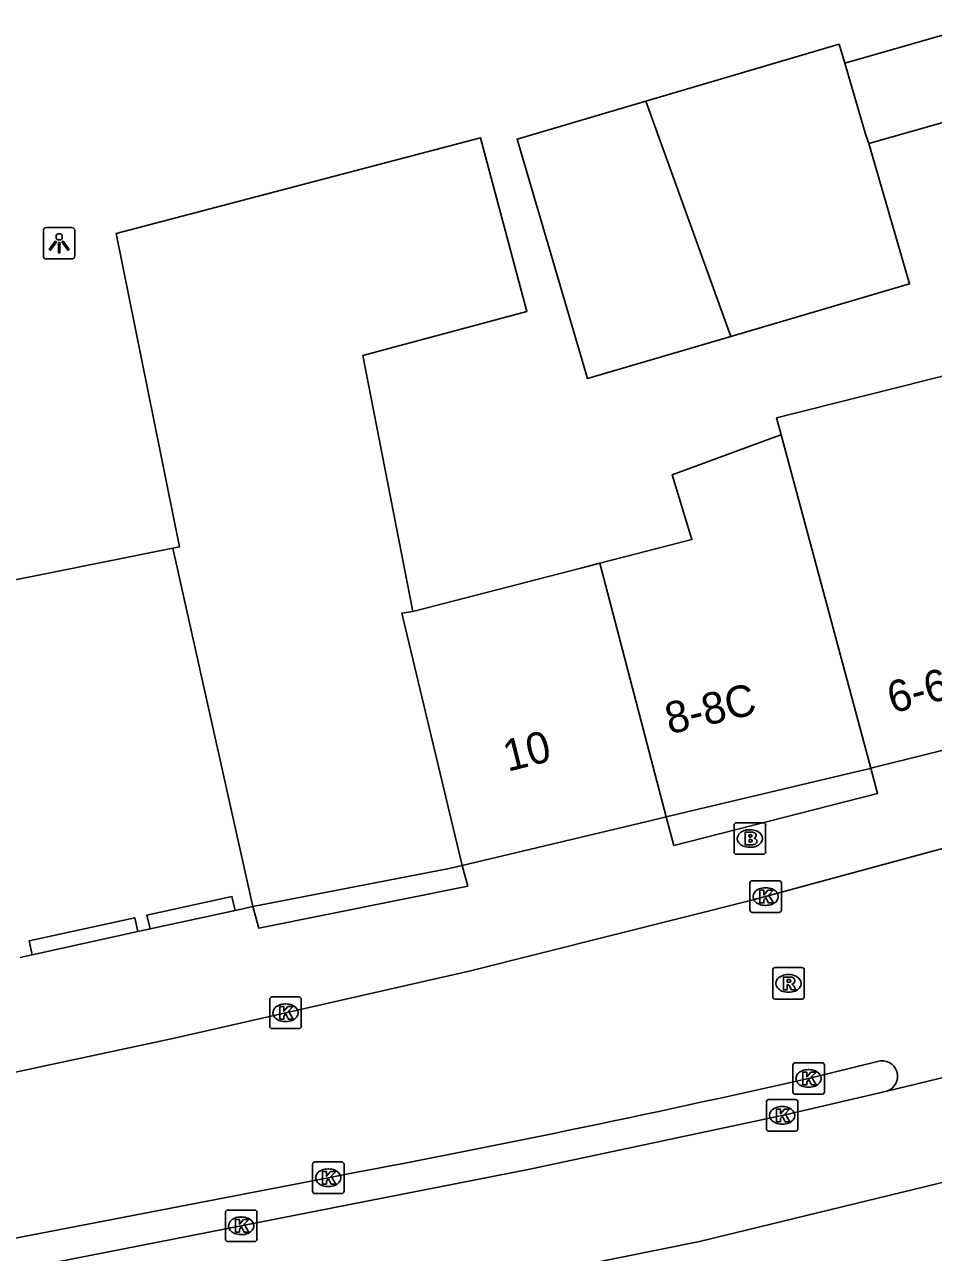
# Model space of a CAD drawing. Extents: x 160026 to 161302, y 384757 to 385701.
# Drawn here: x 160766.52 to 160795.35, y 384838.71 to 384877.65 of the extents above; entities that cross this region are included whole.
import ezdxf

# ---------------------------------------------------------------- set-up
doc = ezdxf.new("R2010")
doc.units = 0
for name, color, linetype in [('IMGEO_Brandkraan', 7, 'Continuous'), ('IMGEO_Kolk', 7, 'Continuous'), ('IMGEO_Lichtpunt', 7, 'Continuous'), ('IMGEO_Pand', 7, 'Continuous'), ('IMGEO_Pand_nummerreeks', 7, 'Continuous'), ('IMGEO_Pand_overbouw', 7, 'Continuous'), ('IMGEO_Rijbaan_lokaal_open', 7, 'Continuous'), ('IMGEO_Rijbaan_regionaal_gesloten', 7, 'Continuous'), ('IMGEO_Rioolput', 7, 'Continuous'), ('IMGEO_Voetpad_open', 7, 'Continuous')]:
    doc.layers.add(name, color=color, linetype=linetype)

msp = doc.modelspace()

# ---------------------------------------------------------------- linework, layer by layer
at = {"layer": 'IMGEO_Brandkraan'}
for p, q in [((160789.104, 384852.339), (160789.956, 384852.339)), ((160789.029, 384851.413), (160789.029, 384852.265)), ((160789.517, 384852.119), (160789.542, 384852.119)), ((160790.03, 384852.265), (160790.03, 384851.413)), ((160789.54, 384851.559), (160789.515, 384851.559)), ((160789.956, 384851.339), (160789.104, 384851.339))]:
    msp.add_line(p, q, dxfattribs=at)
for points in [[(160789.104, 384852.339), (160789.956, 384852.339)], [(160789.029, 384851.413), (160789.029, 384852.265)], [(160789.377, 384852.039), (160789.377, 384851.639), (160789.59, 384851.639)], [(160789.608, 384852.039), (160789.377, 384852.039)], [(160789.556, 384851.958), (160789.502, 384851.958), (160789.502, 384851.882)], [(160790.03, 384852.265), (160790.03, 384851.413)], [(160789.502, 384851.882), (160789.555, 384851.882)], [(160789.564, 384851.806), (160789.502, 384851.806), (160789.502, 384851.725)], [(160789.502, 384851.725), (160789.564, 384851.725)], [(160789.956, 384851.339), (160789.104, 384851.339)]]:
    msp.add_lwpolyline(points, dxfattribs=at)
for centre, radius, start, end in [((160789.106, 384852.263), 0.0765, 91.552, 178.448), ((160789.106, 384852.263), 0.0765, 91.552, 178.448), ((160789.954, 384852.263), 0.0765, 1.552, 88.448), ((160789.954, 384852.263), 0.0765, 1.552, 88.448), ((160789.557, 384851.92), 0.0379, 267.8285, 90.9355), ((160789.612, 384851.894), 0.145, 59.4692, 91.5367), ((160789.637, 384851.941), 0.0922, 285.5137, 58.1501), ((160789.565, 384851.765), 0.0404, 269.8759, 90.5077), ((160789.596, 384851.89), 0.251, 268.6676, 293.5347), ((160789.642, 384851.749), 0.105, 301.3115, 78.989), ((160789.106, 384851.415), 0.0765, 181.552, 268.448), ((160789.106, 384851.415), 0.0765, 181.552, 268.448), ((160789.954, 384851.415), 0.0765, 271.552, 358.448), ((160789.954, 384851.415), 0.0765, 271.552, 358.448)]:
    msp.add_arc(centre, radius, start, end, dxfattribs=at)
for centre, major_axis, ratio, start_param, end_param in [((160789.516, 384851.839), (-0.387, 0.002), 0.722429, 4.712389, 7.853982), ((160789.541, 384851.839), (-0.39, 0.002), 0.717154, 1.570796, 4.712389)]:
    msp.add_ellipse(centre, major_axis=major_axis, ratio=ratio, start_param=start_param, end_param=end_param, dxfattribs=at)
at = {"layer": 'IMGEO_Kolk'}
for p, q in [((160789.529, 384849.572), (160789.529, 384850.424)), ((160789.604, 384850.498), (160790.456, 384850.498)), ((160790.53, 384850.424), (160790.53, 384849.572)), ((160790.017, 384850.278), (160790.042, 384850.278)), ((160790.04, 384849.718), (160790.015, 384849.718)), ((160790.456, 384849.498), (160789.604, 384849.498)), ((160774.301, 384845.888), (160774.301, 384846.74)), ((160774.376, 384846.814), (160775.228, 384846.814)), ((160774.789, 384846.594), (160774.814, 384846.594)), ((160775.302, 384846.74), (160775.302, 384845.888)), ((160775.228, 384845.814), (160774.376, 384845.814)), ((160774.812, 384846.034), (160774.787, 384846.034)), ((160790.891, 384843.805), (160790.891, 384844.657)), ((160790.966, 384844.731), (160791.818, 384844.731)), ((160791.379, 384844.511), (160791.404, 384844.511)), ((160791.892, 384844.657), (160791.892, 384843.805)), ((160791.818, 384843.731), (160790.966, 384843.731)), ((160791.402, 384843.951), (160791.377, 384843.951)), ((160790.053, 384842.635), (160790.053, 384843.487)), ((160790.128, 384843.561), (160790.98, 384843.561)), ((160790.541, 384843.341), (160790.566, 384843.341)), ((160791.054, 384843.487), (160791.054, 384842.635)), ((160790.98, 384842.561), (160790.128, 384842.561)), ((160790.564, 384842.781), (160790.539, 384842.781)), ((160775.655, 384840.657), (160775.655, 384841.509)), ((160775.73, 384841.583), (160776.582, 384841.583)), ((160776.656, 384841.509), (160776.656, 384840.657)), ((160776.143, 384841.363), (160776.168, 384841.363)), ((160776.166, 384840.803), (160776.141, 384840.803)), ((160776.582, 384840.583), (160775.73, 384840.583)), ((160772.895, 384839.133), (160772.895, 384839.985)), ((160772.97, 384840.059), (160773.822, 384840.059)), ((160773.383, 384839.839), (160773.408, 384839.839)), ((160773.896, 384839.985), (160773.896, 384839.133)), ((160773.822, 384839.059), (160772.97, 384839.059)), ((160773.406, 384839.279), (160773.381, 384839.279))]:
    msp.add_line(p, q, dxfattribs=at)
for points in [[(160789.529, 384849.572), (160789.529, 384850.424)], [(160789.604, 384850.498), (160790.456, 384850.498)], [(160790.53, 384850.424), (160790.53, 384849.572)], [(160789.85, 384850.198), (160789.973, 384850.198), (160789.973, 384850.047), (160790.103, 384850.198), (160790.267, 384850.198), (160790.121, 384850.047), (160790.274, 384849.798), (160790.122, 384849.798), (160790.037, 384849.962), (160789.973, 384849.895), (160789.973, 384849.798), (160789.85, 384849.798), (160789.85, 384850.198)], [(160790.456, 384849.498), (160789.604, 384849.498)], [(160774.301, 384845.888), (160774.301, 384846.74)], [(160774.376, 384846.814), (160775.228, 384846.814)], [(160774.622, 384846.514), (160774.745, 384846.514), (160774.745, 384846.363), (160774.875, 384846.514), (160775.039, 384846.514), (160774.893, 384846.363), (160775.046, 384846.114), (160774.894, 384846.114), (160774.809, 384846.278), (160774.745, 384846.211), (160774.745, 384846.114), (160774.622, 384846.114), (160774.622, 384846.514)], [(160775.302, 384846.74), (160775.302, 384845.888)], [(160775.228, 384845.814), (160774.376, 384845.814)], [(160790.891, 384843.805), (160790.891, 384844.657)], [(160790.966, 384844.731), (160791.818, 384844.731)], [(160791.892, 384844.657), (160791.892, 384843.805)], [(160791.212, 384844.431), (160791.335, 384844.431), (160791.335, 384844.28), (160791.465, 384844.431), (160791.629, 384844.431), (160791.483, 384844.28), (160791.636, 384844.031), (160791.484, 384844.031), (160791.399, 384844.195), (160791.335, 384844.128), (160791.335, 384844.031), (160791.212, 384844.031), (160791.212, 384844.431)], [(160791.818, 384843.731), (160790.966, 384843.731)], [(160790.053, 384842.635), (160790.053, 384843.487)], [(160790.128, 384843.561), (160790.98, 384843.561)], [(160791.054, 384843.487), (160791.054, 384842.635)], [(160790.374, 384843.261), (160790.497, 384843.261), (160790.497, 384843.11), (160790.627, 384843.261), (160790.791, 384843.261), (160790.645, 384843.11), (160790.798, 384842.861), (160790.646, 384842.861), (160790.561, 384843.025), (160790.497, 384842.958), (160790.497, 384842.861), (160790.374, 384842.861), (160790.374, 384843.261)], [(160790.98, 384842.561), (160790.128, 384842.561)], [(160775.655, 384840.657), (160775.655, 384841.509)], [(160775.73, 384841.583), (160776.582, 384841.583)], [(160776.656, 384841.509), (160776.656, 384840.657)], [(160775.976, 384841.283), (160776.099, 384841.283), (160776.099, 384841.132), (160776.229, 384841.283), (160776.393, 384841.283), (160776.247, 384841.132), (160776.4, 384840.883), (160776.248, 384840.883), (160776.163, 384841.047), (160776.099, 384840.98), (160776.099, 384840.883), (160775.976, 384840.883), (160775.976, 384841.283)], [(160776.582, 384840.583), (160775.73, 384840.583)], [(160772.895, 384839.133), (160772.895, 384839.985)], [(160772.97, 384840.059), (160773.822, 384840.059)], [(160773.896, 384839.985), (160773.896, 384839.133)], [(160773.216, 384839.759), (160773.339, 384839.759), (160773.339, 384839.608), (160773.469, 384839.759), (160773.633, 384839.759), (160773.487, 384839.608), (160773.64, 384839.359), (160773.488, 384839.359), (160773.403, 384839.523), (160773.339, 384839.456), (160773.339, 384839.359), (160773.216, 384839.359), (160773.216, 384839.759)], [(160773.822, 384839.059), (160772.97, 384839.059)]]:
    msp.add_lwpolyline(points, dxfattribs=at)
for centre, start, end in [((160789.606, 384850.422), 91.552, 178.448), ((160789.606, 384850.422), 91.552, 178.448), ((160790.454, 384850.422), 1.552, 88.448), ((160790.454, 384850.422), 1.552, 88.448), ((160789.606, 384849.574), 181.552, 268.448), ((160789.606, 384849.574), 181.552, 268.448), ((160790.454, 384849.574), 271.552, 358.448), ((160790.454, 384849.574), 271.552, 358.448), ((160774.378, 384846.738), 91.552, 178.448), ((160774.378, 384846.738), 91.552, 178.448), ((160775.226, 384846.738), 1.552, 88.448), ((160775.226, 384846.738), 1.552, 88.448), ((160774.378, 384845.89), 181.552, 268.448), ((160774.378, 384845.89), 181.552, 268.448), ((160775.226, 384845.89), 271.552, 358.448), ((160775.226, 384845.89), 271.552, 358.448), ((160790.968, 384844.655), 91.552, 178.448), ((160790.968, 384844.655), 91.552, 178.448), ((160791.816, 384844.655), 1.552, 88.448), ((160791.816, 384844.655), 1.552, 88.448), ((160790.968, 384843.807), 181.552, 268.448), ((160790.968, 384843.807), 181.552, 268.448), ((160791.816, 384843.807), 271.552, 358.448), ((160791.816, 384843.807), 271.552, 358.448), ((160790.13, 384843.485), 91.552, 178.448), ((160790.13, 384843.485), 91.552, 178.448), ((160790.978, 384843.485), 1.552, 88.448), ((160790.978, 384843.485), 1.552, 88.448), ((160790.13, 384842.637), 181.552, 268.448), ((160790.13, 384842.637), 181.552, 268.448), ((160790.978, 384842.637), 271.552, 358.448), ((160790.978, 384842.637), 271.552, 358.448), ((160775.732, 384841.507), 91.552, 178.448), ((160775.732, 384841.507), 91.552, 178.448), ((160776.58, 384841.507), 1.552, 88.448), ((160776.58, 384841.507), 1.552, 88.448), ((160775.732, 384840.659), 181.552, 268.448), ((160775.732, 384840.659), 181.552, 268.448), ((160776.58, 384840.659), 271.552, 358.448), ((160776.58, 384840.659), 271.552, 358.448), ((160772.972, 384839.983), 91.552, 178.448), ((160772.972, 384839.983), 91.552, 178.448), ((160773.82, 384839.983), 1.552, 88.448), ((160773.82, 384839.983), 1.552, 88.448), ((160772.972, 384839.135), 181.552, 268.448), ((160772.972, 384839.135), 181.552, 268.448), ((160773.82, 384839.135), 271.552, 358.448), ((160773.82, 384839.135), 271.552, 358.448)]:
    msp.add_arc(centre, 0.0765, start, end, dxfattribs=at)
for centre, major_axis, ratio, start_param, end_param in [((160790.016, 384849.998), (-0.387, 0.002), 0.722429, 4.712389, 7.853982), ((160790.041, 384849.998), (-0.39, 0.002), 0.717154, 1.570796, 4.712389), ((160774.788, 384846.314), (-0.387, 0.002), 0.722429, 4.712389, 7.853982), ((160774.813, 384846.314), (-0.39, 0.002), 0.717154, 1.570796, 4.712389), ((160791.378, 384844.231), (-0.387, 0.002), 0.722429, 4.712389, 7.853982), ((160791.403, 384844.231), (-0.39, 0.002), 0.717154, 1.570796, 4.712389), ((160790.54, 384843.061), (-0.387, 0.002), 0.722429, 4.712389, 7.853982), ((160790.565, 384843.061), (-0.39, 0.002), 0.717154, 1.570796, 4.712389), ((160776.142, 384841.083), (-0.387, 0.002), 0.722429, 4.712389, 7.853982), ((160776.167, 384841.083), (-0.39, 0.002), 0.717154, 1.570796, 4.712389), ((160773.382, 384839.559), (-0.387, 0.002), 0.722429, 4.712389, 7.853982), ((160773.407, 384839.559), (-0.39, 0.002), 0.717154, 1.570796, 4.712389)]:
    msp.add_ellipse(centre, major_axis=major_axis, ratio=ratio, start_param=start_param, end_param=end_param, dxfattribs=at)
at = {"layer": 'IMGEO_Lichtpunt'}
for p, q in [((160767.122, 384871.116), (160767.122, 384870.309)), ((160767.122, 384871.116), (160767.122, 384870.309)), ((160768.024, 384871.211), (160767.216, 384871.211)), ((160768.024, 384871.211), (160767.216, 384871.211)), ((160768.118, 384870.309), (160768.118, 384871.116)), ((160768.118, 384870.309), (160768.118, 384871.116)), ((160767.216, 384870.215), (160768.024, 384870.215)), ((160767.216, 384870.215), (160768.024, 384870.215))]:
    msp.add_line(p, q, dxfattribs=at)
for points in [[(160767.496, 384870.78), (160767.535, 384870.752), (160767.347, 384870.49), (160767.309, 384870.517), (160767.496, 384870.78)], [(160767.598, 384870.732), (160767.645, 384870.732), (160767.645, 384870.41), (160767.598, 384870.41), (160767.598, 384870.732)], [(160767.708, 384870.752), (160767.746, 384870.779), (160767.933, 384870.517), (160767.894, 384870.489), (160767.708, 384870.752)]]:
    msp.add_lwpolyline(points, dxfattribs=at)
msp.add_circle((160767.621, 384870.914), 0.0994, dxfattribs=at)
for centre, start, end in [((160767.216, 384871.116), 90, 180), ((160767.216, 384871.116), 90, 180), ((160768.024, 384871.116), 0, 90), ((160768.024, 384871.116), 0, 90), ((160767.216, 384870.309), 180, 270), ((160767.216, 384870.309), 180, 270), ((160768.024, 384870.309), 270, 0), ((160768.024, 384870.309), 270, 360)]:
    msp.add_arc(centre, 0.0946, start, end, dxfattribs=at)
at = {"layer": 'IMGEO_Pand'}
for points in [[(160792.536, 384876.422), (160796.819, 384877.645), (160797.551, 384875.083), (160793.301, 384873.869)], [(160786.233, 384875.218), (160792.36, 384877.021), (160792.536, 384876.422)], [(160793.301, 384873.869), (160793.207, 384874.142), (160792.536, 384876.422)], [(160788.928, 384867.756), (160784.382, 384866.418), (160782.146, 384874.015), (160786.233, 384875.218)], [(160786.233, 384875.218), (160788.928, 384867.756)], [(160771.222, 384861.039), (160771.434, 384861.082), (160769.434, 384871.025), (160780.981, 384874.058), (160782.459, 384868.551), (160777.258, 384867.156), (160778.844, 384859.04)], [(160793.301, 384873.869), (160794.595, 384869.424), (160788.928, 384867.756)], [(160796.109, 384866.609), (160790.377, 384865.177), (160790.522, 384864.639)], [(160784.769, 384860.569), (160787.69, 384861.323), (160787.069, 384863.372), (160790.191, 384864.518), (160790.522, 384864.639)], [(160790.522, 384864.639), (160793.368, 384854.066)], [(160752.81, 384857.345), (160771.222, 384861.039)], [(160773.766, 384849.679), (160771.222, 384861.039)], [(160778.844, 384859.04), (160784.169, 384860.414), (160784.769, 384860.569)], [(160784.769, 384860.569), (160786.876, 384852.523)], [(160780.403, 384850.987), (160778.49, 384858.986), (160778.844, 384859.04)], [(160793.368, 384854.066), (160798.9, 384855.442)], [(160786.876, 384852.523), (160793.027, 384853.983), (160793.309, 384854.05), (160793.368, 384854.066)], [(160786.876, 384852.523), (160786.273, 384852.38), (160780.403, 384850.987)], [(160773.766, 384849.679), (160779.995, 384850.89), (160780.403, 384850.987)], [(160770.504, 384848.971), (160770.407, 384849.411), (160773.103, 384850.001), (160773.2, 384849.561)], [(160773.766, 384849.679), (160773.583, 384849.643), (160773.2, 384849.561)], [(160766.762, 384848.153), (160766.665, 384848.593), (160770.016, 384849.326), (160770.113, 384848.886)], [(160770.504, 384848.971), (160770.213, 384848.908), (160770.113, 384848.886)], [(160766.762, 384848.153), (160766.381, 384848.07)]]:
    msp.add_lwpolyline(points, dxfattribs=at)
at = {"layer": 'IMGEO_Pand_overbouw'}
for points in [[(160786.876, 384852.523), (160787.119, 384851.618), (160793.582, 384853.269), (160793.368, 384854.066), (160793.309, 384854.05), (160793.027, 384853.983)], [(160773.766, 384849.679), (160773.949, 384848.996), (160780.579, 384850.333), (160780.403, 384850.987), (160779.995, 384850.89)]]:
    msp.add_lwpolyline(points, close=True, dxfattribs=at)
at = {"layer": 'IMGEO_Rijbaan_lokaal_open'}
for points in [[(160742.153, 384839.609), (160760.591, 384843.223), (160771.222, 384845.501), (160780.663, 384847.643), (160789.637, 384849.89), (160797.435, 384852.004)], [(160791.392, 384844.232), (160793.577, 384844.773)], [(160664.308, 384819.309), (160685.493, 384823.418), (160705.679, 384827.354), (160724.853, 384831.104), (160742.683, 384834.606), (160759.916, 384837.951), (160776.155, 384841.085)]]:
    msp.add_lwpolyline(points, dxfattribs=at)
for centre, radius, start, end in [((160793.72, 384844.299), 0.495, 287.9434, 106.8406), ((160699.889, 385248.809), 414.795, 280.59498, 282.74422)]:
    msp.add_arc(centre, radius, start, end, dxfattribs=at)
at = {"layer": 'IMGEO_Rijbaan_regionaal_gesloten'}
for points in [[(160824.874, 384851.326), (160793.873, 384843.828)], [(160828.634, 384848.573), (160819.562, 384846.531), (160798.963, 384841.743), (160787.933, 384839.065), (160760.269, 384833.495), (160693.597, 384820.533), (160666.023, 384815.096), (160643.234, 384811.039), (160631.384, 384809.566), (160622.962, 384808.519), (160615.903, 384807.799), (160602.102, 384806.496), (160593.622, 384805.913), (160581.27, 384805.063), (160557.511, 384804.281), (160534.335, 384804.151), (160518.451, 384803.76), (160497.293, 384802.197), (160482.841, 384801.285), (160463.571, 384801.936), (160433.105, 384803.109), (160400.007, 384805.11)], [(160793.873, 384843.828), (160790.644, 384843.08), (160782.495, 384841.341), (160773.396, 384839.558), (160755.107, 384835.98), (160731.953, 384831.498), (160713.807, 384827.961), (160696.563, 384824.584), (160676.338, 384820.634), (160659.27, 384817.339), (160632.807, 384813.17)]]:
    msp.add_lwpolyline(points, dxfattribs=at)
at = {"layer": 'IMGEO_Rioolput'}
for p, q in [((160790.255, 384846.819), (160790.255, 384847.671)), ((160790.33, 384847.745), (160791.182, 384847.745)), ((160791.256, 384847.671), (160791.256, 384846.819)), ((160790.743, 384847.525), (160790.768, 384847.525)), ((160790.766, 384846.965), (160790.741, 384846.965)), ((160791.182, 384846.745), (160790.33, 384846.745))]:
    msp.add_line(p, q, dxfattribs=at)
for points in [[(160790.255, 384846.819), (160790.255, 384847.671)], [(160790.33, 384847.745), (160791.182, 384847.745)], [(160791.256, 384847.671), (160791.256, 384846.819)], [(160790.844, 384847.443), (160790.592, 384847.445), (160790.592, 384847.045)], [(160790.77, 384847.364), (160790.716, 384847.364), (160790.716, 384847.283)], [(160790.716, 384847.283), (160790.768, 384847.283)], [(160790.592, 384847.045), (160790.716, 384847.045), (160790.716, 384847.207), (160790.727, 384847.207)], [(160790.774, 384847.178), (160790.845, 384847.045), (160790.985, 384847.045), (160790.92, 384847.171)], [(160791.182, 384846.745), (160790.33, 384846.745)]]:
    msp.add_lwpolyline(points, dxfattribs=at)
for centre, radius, start, end in [((160790.332, 384847.669), 0.0765, 91.552, 178.448), ((160790.332, 384847.669), 0.0765, 91.552, 178.448), ((160791.18, 384847.669), 0.0765, 1.552, 88.448), ((160791.18, 384847.669), 0.0765, 1.552, 88.448), ((160790.752, 384847.472), 0.19, 274.7715, 282.9687), ((160790.776, 384847.268), 0.0964, 77.0061, 93.1865), ((160790.79, 384847.325), 0.0378, 276.6634, 79.6772), ((160790.843, 384847.333), 0.109, 350.3612, 89.416), ((160790.841, 384847.333), 0.112, 277.5842, 350.9817), ((160790.825, 384847.118), 0.108, 29.5134, 73.7905), ((160790.726, 384847.154), 0.0533, 26.0293, 88.6989), ((160790.332, 384846.821), 0.0765, 181.552, 268.448), ((160790.332, 384846.821), 0.0765, 181.552, 268.448), ((160791.18, 384846.821), 0.0765, 271.552, 358.448), ((160791.18, 384846.821), 0.0765, 271.552, 358.448)]:
    msp.add_arc(centre, radius, start, end, dxfattribs=at)
for centre, major_axis, ratio, start_param, end_param in [((160790.742, 384847.245), (-0.387, 0.002), 0.722429, 4.712389, 7.853982), ((160790.767, 384847.245), (-0.39, 0.002), 0.717154, 1.570796, 4.712389)]:
    msp.add_ellipse(centre, major_axis=major_axis, ratio=ratio, start_param=start_param, end_param=end_param, dxfattribs=at)
at = {"layer": 'IMGEO_Voetpad_open'}
for points in [[(160793.368, 384854.066), (160793.582, 384853.269), (160787.119, 384851.618), (160786.876, 384852.523)], [(160780.403, 384850.987), (160780.579, 384850.333), (160773.949, 384848.996), (160773.766, 384849.679)], [(160773.2, 384849.561), (160770.504, 384848.971)], [(160770.113, 384848.886), (160766.762, 384848.153)]]:
    msp.add_lwpolyline(points, dxfattribs=at)

# ---------------------------------------------------------------- texts
at = {"layer": 'IMGEO_Pand_nummerreeks'}
for s, rotation, p in [('6-6B', 14.8797, (160794.047, 384855.798)), ('8-8C', 13.3499, (160786.977, 384855.137)), ('10', 14.0829, (160781.847, 384853.952))]:
    msp.add_text(s, height=1, rotation=rotation, dxfattribs=at).set_placement(p)

doc.saveas('drawing.dxf')
